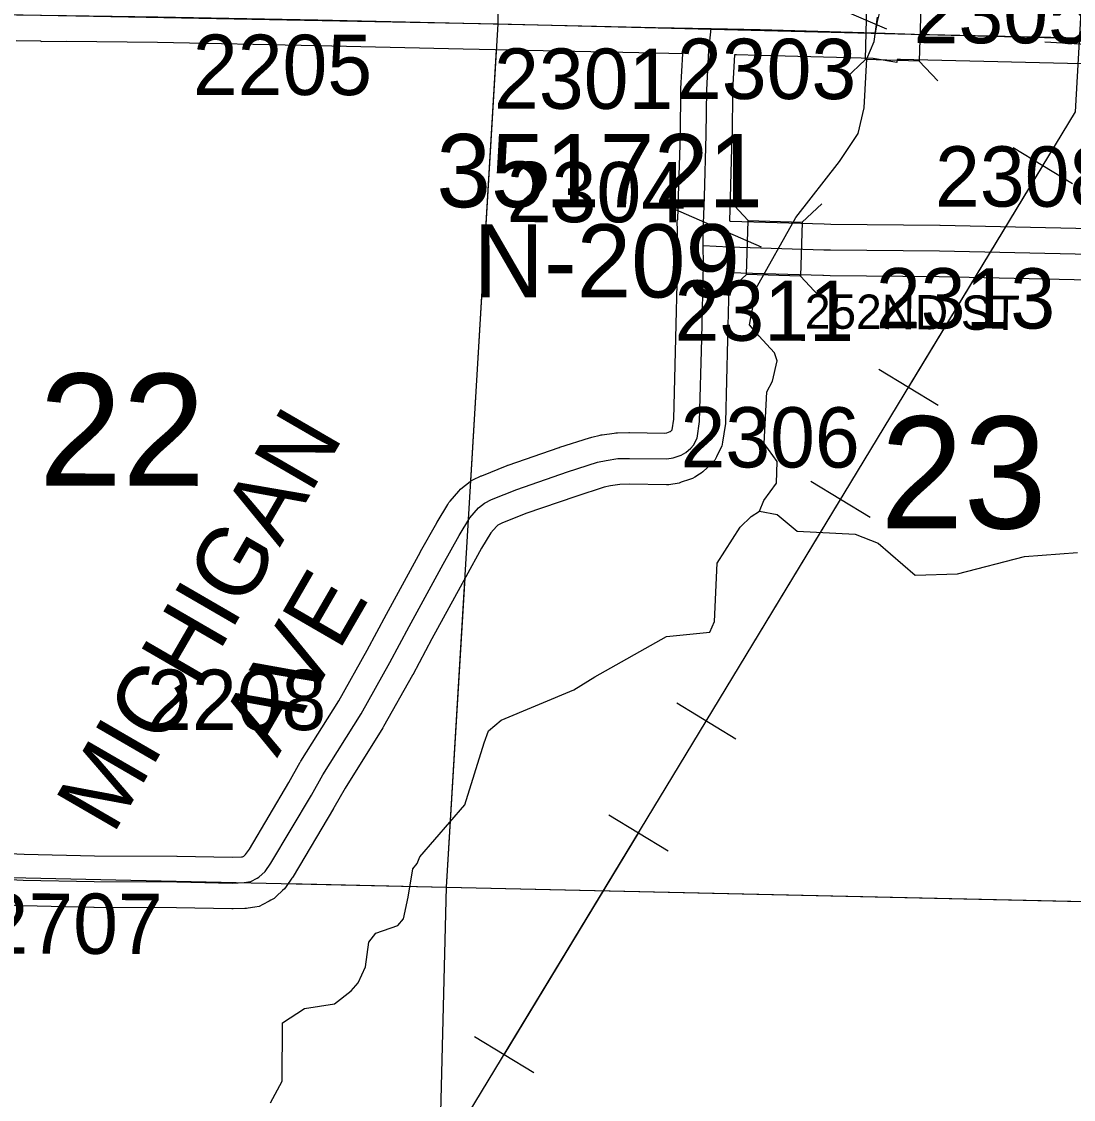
# Model space of a CAD drawing. Extents: x -157.2 to -99.3, y 12.2 to 46.2.
# Drawn here: x -119.557 to -118.335, y 23.968 to 25.219 of the extents above; entities that cross this region are included whole.
import ezdxf

# ---------------------------------------------------------------- set-up
doc = ezdxf.new("R2010")
doc.units = 0
for name, color, linetype in [('tdCoHydroRiver', 7, 'Continuous'), ('tdCoPipe', 7, 'Continuous'), ('tdCoSecRdNmbr', 7, 'Continuous'), ('tdCoSecRdTxt', 7, 'Continuous'), ('tdCoSecRteBand', 7, 'Continuous'), ('tdCoSecRteCL', 7, 'Continuous'), ('tdCoSectLine', 7, 'Continuous'), ('tdCoSectLinePart', 7, 'Continuous'), ('tdCoSectNmbr', 7, 'Continuous'), ('tdCoStrucSec', 7, 'Continuous'), ('tdCoStrucSecCoName', 7, 'Continuous'), ('tdCoStrucSecFHWANum', 7, 'Continuous'), ('tdCoSurfAsphalt', 7, 'Continuous'), ('tdCoSurfEarth', 7, 'Continuous'), ('tdCoSurfGravel', 7, 'Continuous')]:
    doc.layers.add(name, color=color, linetype=linetype)

msp = doc.modelspace()

# ---------------------------------------------------------------- linework, layer by layer
at = {"layer": 'tdCoHydroRiver'}
for points in [[(-118.7002, 24.6505), (-118.6951, 24.663), (-118.6804, 24.6831), (-118.6797, 24.7083), (-118.6949, 24.7292), (-118.6917, 24.7891), (-118.685, 24.8016), (-118.6797, 24.8251), (-118.6826, 24.8346), (-118.701, 24.8541), (-118.7117, 24.867), (-118.7062, 24.8952), (-118.7042, 24.9094), (-118.6578, 24.9917), (-118.6071, 25.0566), (-118.5857, 25.0892), (-118.5785, 25.119), (-118.5754, 25.1757), (-118.567, 25.196), (-118.5631, 25.2243)], [(-119.2681, 23.9637), (-119.2548, 23.9886), (-119.2545, 24.0565), (-119.2288, 24.0731), (-119.1939, 24.0785), (-119.1746, 24.0937), (-119.1664, 24.103), (-119.158, 24.1217), (-119.1541, 24.15), (-119.1459, 24.1608), (-119.1204, 24.1696), (-119.1139, 24.1773), (-119.1085, 24.2024), (-119.1029, 24.2354), (-119.098, 24.2416), (-119.0946, 24.2494), (-119.0424, 24.3095), (-119.02, 24.3815), (-119.0149, 24.3955), (-119.0003, 24.4078), (-118.9157, 24.4433), (-118.8916, 24.4584), (-118.8083, 24.5051), (-118.7577, 24.51), (-118.7526, 24.5225), (-118.7492, 24.5903), (-118.7228, 24.6322), (-118.7098, 24.6444), (-118.7002, 24.6505)], [(-118.7002, 24.6505), (-118.6798, 24.6468), (-118.6566, 24.6272), (-118.5889, 24.6238), (-118.5623, 24.6136), (-118.5192, 24.5761), (-118.4702, 24.5779), (-118.3923, 24.5979), (-118.3307, 24.6025)]]:
    msp.add_lwpolyline(points, dxfattribs=at)
at = {"layer": 'tdCoPipe'}
for p, q in [((-118.2883, 25.1907), (-118.3687, 25.1952)), ((-118.3366, 25.0308), (-118.4055, 25.0725)), ((-118.4926, 24.7733), (-118.5614, 24.815)), ((-118.5715, 24.6433), (-118.6404, 24.6851)), ((-118.7275, 24.3859), (-118.7963, 24.4276)), ((-118.8064, 24.2559), (-118.8753, 24.2977)), ((-118.9625, 23.9985), (-119.0312, 24.0402))]:
    msp.add_line(p, q, dxfattribs=at)
for points in [[(-119.4133, 23.3327), (-118.333, 25.1143), (-118.3187, 25.3672), (-117.6223, 26.3197), (-117.3909, 27.0221), (-117.0238, 27.405), (-116.786, 27.3853), (-116.0353, 28.8965), (-115.8147, 28.963), (-115.031, 30.6247), (-114.8226, 30.6278), (-113.9839, 31.9526), (-113.7493, 31.9569), (-113.0964, 33.545), (-113.0972, 33.7644), (-112.3442, 33.9392), (-112.3543, 34.3663), (-112.164, 34.6114)], [(-118.5271, 24.7942), (-118.371, 25.0516)], [(-118.762, 24.4068), (-118.6059, 24.6642)], [(-118.9969, 24.0194), (-118.8408, 24.2768)]]:
    msp.add_lwpolyline(points, dxfattribs=at)
at = {"layer": 'tdCoSecRteBand'}
for points in [[(-119.3128, 24.2488), (-119.3019, 24.2492), (-119.3007, 24.2494), (-119.2993, 24.2502), (-119.2972, 24.2521), (-119.2928, 24.2582), (-119.2468, 24.3357), (-119.2337, 24.3591), (-119.2333, 24.3597), (-119.2329, 24.3603), (-119.1889, 24.4305), (-119.1559, 24.4892), (-119.1336, 24.5309), (-119.1335, 24.531), (-119.1335, 24.5311), (-119.094, 24.6034), (-119.094, 24.6035), (-119.0939, 24.6036), (-119.0751, 24.6372), (-119.0749, 24.6376), (-119.0746, 24.638), (-119.0623, 24.6585), (-119.0611, 24.6606), (-119.0595, 24.6624), (-119.0496, 24.674), (-119.0477, 24.6763), (-119.0453, 24.6782), (-119.0384, 24.6836), (-119.0357, 24.6857), (-119.0326, 24.6872), (-119.0242, 24.6911), (-119.0235, 24.6915), (-119.0227, 24.6918), (-118.9933, 24.7036), (-118.9927, 24.7039), (-118.992, 24.7041), (-118.933, 24.7246), (-118.9327, 24.7247), (-118.9323, 24.7248), (-118.8975, 24.7359), (-118.8963, 24.7363), (-118.895, 24.7366), (-118.8851, 24.7388), (-118.884, 24.7391), (-118.8828, 24.7393), (-118.869, 24.7412), (-118.8671, 24.7415), (-118.8653, 24.7415), (-118.852, 24.7418), (-118.8515, 24.7418), (-118.8511, 24.7418), (-118.8103, 24.7413), (-118.8079, 24.7417), (-118.8038, 24.7431), (-118.8037, 24.7432), (-118.8016, 24.7449), (-118.7997, 24.7574), (-118.7973, 24.8514), (-118.7955, 24.9306), (-118.797, 24.9306), (-118.7955, 24.9597), (-118.7956, 24.974), (-118.7956, 24.9746), (-118.7957, 24.9889), (-118.7951, 24.9889), (-118.7941, 25.0163), (-118.7921, 25.088), (-118.7914, 25.1403), (-118.7914, 25.1409), (-118.7914, 25.1415), (-118.7892, 25.1816), (-118.8218, 25.1822), (-118.8218, 25.1822), (-118.8218, 25.1822), (-119.0443, 25.1872), (-119.2139, 25.1909), (-119.3995, 25.1946), (-119.5052, 25.196), (-119.5348, 25.1957), (-119.5349, 25.1964), (-119.5636, 25.1968)], [(-118.3097, 25.1697), (-118.521, 25.1746), (-118.5211, 25.1746), (-118.5212, 25.1746), (-118.5362, 25.175), (-118.5401, 25.1751), (-118.5407, 25.1714), (-118.5683, 25.176), (-118.5962, 25.1768), (-118.7001, 25.1798), (-118.7271, 25.1803), (-118.7292, 25.1804), (-118.7314, 25.1389), (-118.7321, 25.087), (-118.7322, 25.0868), (-118.7322, 25.0866), (-118.7341, 25.0145), (-118.7341, 25.0144), (-118.7341, 25.0143), (-118.7351, 24.9876), (-118.7341, 24.9875), (-118.6249, 24.9841), (-118.6175, 24.984), (-118.4906, 24.9828), (-118.4904, 24.9828), (-118.4902, 24.9828), (-118.3154, 24.9789)], [(-118.3171, 24.9189), (-118.4914, 24.9228), (-118.618, 24.924), (-118.6258, 24.9241), (-118.6262, 24.9241), (-118.6265, 24.9241), (-118.7356, 24.9275), (-118.7373, 24.85), (-118.7373, 24.8499), (-118.7373, 24.8499), (-118.7398, 24.7539), (-118.7398, 24.752), (-118.7401, 24.7501), (-118.7431, 24.7309), (-118.7438, 24.7261), (-118.7461, 24.7217), (-118.7503, 24.7136), (-118.7522, 24.7099), (-118.755, 24.7069), (-118.7582, 24.7035), (-118.7593, 24.7023), (-118.7605, 24.7012), (-118.7661, 24.6963), (-118.768, 24.6947), (-118.77, 24.6934), (-118.7752, 24.6902), (-118.7782, 24.6884), (-118.7815, 24.6873), (-118.7911, 24.6841), (-118.7934, 24.6833), (-118.7957, 24.6829), (-118.8031, 24.6817), (-118.8057, 24.6813), (-118.8084, 24.6813), (-118.8513, 24.6818), (-118.8623, 24.6816), (-118.8731, 24.68), (-118.8805, 24.6784), (-118.9137, 24.6678), (-118.9716, 24.6477), (-118.9995, 24.6365), (-119.004, 24.6343), (-119.0059, 24.6329), (-119.0122, 24.6254), (-119.023, 24.6075), (-119.0414, 24.5745), (-119.0808, 24.5025), (-119.1031, 24.4607), (-119.1033, 24.4604), (-119.1034, 24.4601), (-119.137, 24.4004), (-119.1373, 24.3998), (-119.1377, 24.3992), (-119.1817, 24.329), (-119.1947, 24.306), (-119.1949, 24.3057), (-119.195, 24.3054), (-119.2419, 24.2264), (-119.2426, 24.2253), (-119.2433, 24.2243), (-119.2502, 24.2147), (-119.252, 24.2122), (-119.2542, 24.2102), (-119.2613, 24.2035), (-119.2642, 24.2008), (-119.2678, 24.1989), (-119.2698, 24.1979), (-119.2771, 24.194), (-119.2816, 24.1917), (-119.2865, 24.1909), (-119.2944, 24.1897), (-119.2961, 24.1894), (-119.2979, 24.1893), (-119.3115, 24.1889), (-119.3123, 24.1888), (-119.3131, 24.1888), (-119.3775, 24.1901), (-119.4733, 24.1906), (-119.4735, 24.1906), (-119.4737, 24.1906), (-119.5561, 24.1923), (-119.5565, 24.1923), (-119.557, 24.1923), (-119.6159, 24.1952)], [(-119.6139, 24.2552), (-119.5544, 24.2523), (-119.4727, 24.2506), (-119.377, 24.2501), (-119.3768, 24.2501), (-119.3766, 24.2501), (-119.3128, 24.2488)]]:
    msp.add_lwpolyline(points, dxfattribs=at)
at = {"layer": 'tdCoSecRteCL'}
for points in [[(-118.5654, 25.2059), (-118.5631, 25.2192), (-118.5597, 25.233), (-118.5476, 25.2727), (-118.5205, 25.3359), (-118.5111, 25.3613), (-118.5086, 25.3697), (-118.5067, 25.3813), (-118.5064, 25.396), (-118.5062, 25.454), (-118.5069, 25.4959), (-118.5047, 25.5854), (-118.5042, 25.6599), (-118.503, 25.8123), (-118.5027, 25.9699), (-118.5012, 26.0066), (-118.5005, 26.0355), (-118.5012, 26.1191), (-118.5003, 26.163)], [(-119.5052, 25.226), (-119.399, 25.2246), (-119.2133, 25.2209), (-119.0436, 25.2172), (-118.8212, 25.2122), (-118.7565, 25.2109)], [(-118.7655, 24.9591), (-118.7656, 24.9742), (-118.7641, 25.0154), (-118.7621, 25.0874), (-118.7614, 25.1399), (-118.7589, 25.1855), (-118.7565, 25.2109)], [(-118.7565, 25.2109), (-118.6993, 25.2098), (-118.5654, 25.2059)], [(-118.5654, 25.2059), (-118.5203, 25.2046), (-118.309, 25.1996), (-118.2588, 25.1982)], [(-119.6154, 24.2252), (-119.5555, 24.2223), (-119.4731, 24.2206), (-119.3772, 24.2201), (-119.3126, 24.2188), (-119.299, 24.2193), (-119.2911, 24.2206), (-119.2838, 24.2244), (-119.2817, 24.2255), (-119.2746, 24.2321), (-119.2677, 24.2418), (-119.2208, 24.3207), (-119.2075, 24.3444), (-119.1631, 24.4151), (-119.1296, 24.4748), (-119.1071, 24.5167), (-119.0677, 24.589), (-119.0489, 24.6225), (-119.0366, 24.643), (-119.0268, 24.6546), (-119.0198, 24.66), (-119.0115, 24.664), (-118.9821, 24.6758), (-118.9232, 24.6963), (-118.8884, 24.7074), (-118.8785, 24.7096), (-118.8647, 24.7116), (-118.8514, 24.7118), (-118.808, 24.7113), (-118.8006, 24.7125), (-118.791, 24.7157), (-118.7858, 24.7189), (-118.7801, 24.7239), (-118.7769, 24.7273), (-118.7727, 24.7355), (-118.7698, 24.7547), (-118.7673, 24.8506), (-118.7654, 24.9374), (-118.7655, 24.9591)], [(-118.7655, 24.9591), (-118.7353, 24.9575), (-118.6255, 24.9541), (-118.6178, 24.954), (-118.4909, 24.9528), (-118.3161, 24.9489), (-118.2892, 24.9477), (-118.2776, 24.9474), (-118.271, 24.9456)]]:
    msp.add_lwpolyline(points, dxfattribs=at)
at = {"layer": 'tdCoSectLine'}
for points in [[(-119.0038, 25.2163), (-118.9995, 26.2194)], [(-120.0058, 25.2354), (-119.0038, 25.2163)], [(-119.0638, 24.2142), (-119.0038, 25.2163)], [(-119.0038, 25.2163), (-118.0132, 25.1918)], [(-120.0242, 24.2353), (-119.0638, 24.2142)], [(-119.0888, 23.2125), (-119.0638, 24.2142)], [(-119.0638, 24.2142), (-118.0504, 24.1911)]]:
    msp.add_lwpolyline(points, dxfattribs=at)
at = {"layer": 'tdCoSectLinePart'}
for points in [[(-119.0356, 24.6854), (-119.0056, 25.1863)], [(-119.0638, 24.2142), (-119.0423, 24.5731)], [(-119.2481, 24.2182), (-119.0638, 24.2142)], [(-119.0888, 23.2125), (-119.0638, 24.2142)], [(-119.0638, 24.2142), (-118.2521, 24.1957)]]:
    msp.add_lwpolyline(points, dxfattribs=at)
at = {"layer": 'tdCoStrucSec'}
for p, q in [((-118.5772, 25.1749), (-118.6, 25.1534)), ((-118.5146, 25.1731), (-118.4932, 25.1503)), ((-118.7132, 24.9881), (-118.7346, 25.0109)), ((-118.6507, 24.9861), (-118.6278, 25.0075)), ((-118.7152, 24.9255), (-118.738, 24.9041)), ((-118.6526, 24.9235), (-118.6312, 24.9007))]:
    msp.add_line(p, q, dxfattribs=at)
for points in [[(-118.5754, 25.2375), (-118.5128, 25.2357), (-118.5146, 25.1731), (-118.5772, 25.1749)], [(-118.7132, 24.9881), (-118.6507, 24.9861), (-118.6526, 24.9235), (-118.7152, 24.9255)]]:
    msp.add_lwpolyline(points, close=True, dxfattribs=at)
at = {"layer": 'tdCoStrucSecFHWANum'}
for p, q in [((-118.664, 25.2587), (-118.5528, 25.2107)), ((-118.8094, 25.0057), (-118.6983, 24.9577))]:
    msp.add_line(p, q, dxfattribs=at)
at = {"layer": 'tdCoSurfAsphalt'}
for points in [[(-119.891, 25.2324), (-119.8577, 25.232), (-119.703, 25.2297), (-119.5632, 25.2268), (-119.5052, 25.226), (-119.399, 25.2246), (-119.2133, 25.2209), (-119.0436, 25.2172), (-118.8212, 25.2122), (-118.7565, 25.2109), (-118.6993, 25.2098), (-118.5654, 25.2059)], [(-118.5654, 25.2059), (-118.5203, 25.2046), (-118.309, 25.1996), (-118.2588, 25.1982)]]:
    msp.add_lwpolyline(points, dxfattribs=at)
at = {"layer": 'tdCoSurfEarth'}
msp.add_lwpolyline([(-118.6178, 24.954), (-118.4909, 24.9528), (-118.3161, 24.9489), (-118.2892, 24.9477), (-118.2776, 24.9474), (-118.271, 24.9456)], dxfattribs=at)
at = {"layer": 'tdCoSurfGravel'}
for points in [[(-118.5654, 25.2059), (-118.5631, 25.2192), (-118.5597, 25.233), (-118.5476, 25.2727), (-118.5205, 25.3359), (-118.5111, 25.3613), (-118.5086, 25.3697), (-118.5067, 25.3813), (-118.5064, 25.396), (-118.5062, 25.454), (-118.5069, 25.4959), (-118.5047, 25.5854), (-118.5042, 25.6599), (-118.503, 25.8123), (-118.5027, 25.9699), (-118.5012, 26.0066), (-118.5005, 26.0355), (-118.5012, 26.1191), (-118.5003, 26.163), (-118.5, 26.1773), (-118.4995, 26.1965), (-118.5028, 26.2065)], [(-119.2838, 24.2244), (-119.2817, 24.2255), (-119.2746, 24.2321), (-119.2677, 24.2418), (-119.2208, 24.3207), (-119.2075, 24.3444), (-119.1631, 24.4151), (-119.1296, 24.4748), (-119.1071, 24.5167), (-119.0677, 24.589), (-119.0489, 24.6225), (-119.0366, 24.643), (-119.0268, 24.6546), (-119.0198, 24.66), (-119.0115, 24.664), (-118.9821, 24.6758), (-118.9232, 24.6963), (-118.8884, 24.7074), (-118.8785, 24.7096), (-118.8647, 24.7116), (-118.8514, 24.7118), (-118.808, 24.7113), (-118.8006, 24.7125), (-118.791, 24.7157), (-118.7858, 24.7189), (-118.7801, 24.7239), (-118.7769, 24.7273), (-118.7727, 24.7355), (-118.7698, 24.7547), (-118.7673, 24.8506), (-118.7654, 24.9374), (-118.7655, 24.9591), (-118.7656, 24.9742), (-118.7641, 25.0154), (-118.7621, 25.0874), (-118.7614, 25.1399), (-118.7589, 25.1855), (-118.7565, 25.2109)], [(-118.7655, 24.9591), (-118.7353, 24.9575), (-118.6255, 24.9541), (-118.6178, 24.954)], [(-119.6718, 24.2255), (-119.6482, 24.2247), (-119.6154, 24.2252), (-119.5555, 24.2223), (-119.4731, 24.2206), (-119.3772, 24.2201), (-119.3126, 24.2188), (-119.299, 24.2193), (-119.2911, 24.2206), (-119.2838, 24.2244)]]:
    msp.add_lwpolyline(points, dxfattribs=at)

# ---------------------------------------------------------------- texts
at = {"layer": 'tdCoSecRdNmbr'}
for s, rotation, p in [('2305', 359.9096, (-118.5212, 25.194)), ('2205', 359.909, (-119.3585, 25.134)), ('2303', 359.9094, (-118.7961, 25.1293)), ('2301', 359.9092, (-119.0086, 25.1179)), ('2308', 359.9096, (-118.4963, 25.0043)), ('2304', 359.9092, (-118.9938, 24.9862)), ('2313', 359.9096, (-118.565, 24.8629)), ('2311', 359.9094, (-118.7989, 24.8486)), ('2306', 359.9094, (-118.792, 24.7015)), ('2208', 359.909, (-119.4117, 24.3967)), ('2707', 359.9088, (-119.6017, 24.1368))]:
    msp.add_text(s, height=0.07, rotation=rotation, dxfattribs=at).set_placement(p)
at = {"layer": 'tdCoSecRdTxt'}
for s, height, rotation, p in [('252ND ST', 0.04, 359.5313, (-118.6477, 24.8627)), ('MICHIGAN', 0.08, 59.9155, (-119.4512, 24.2738)), ('AVE', 0.08, 59.9155, (-119.2606, 24.3635))]:
    msp.add_text(s, height=height, rotation=rotation, dxfattribs=at).set_placement(p)
at = {"layer": 'tdCoSectNmbr'}
for s, rotation, p in [('22', 359.9088, (-119.5374, 24.6803)), ('23', 359.9096, (-118.5599, 24.6307))]:
    msp.add_text(s, height=0.13, rotation=rotation, dxfattribs=at).set_placement(p)
at = {"layer": 'tdCoStrucSecCoName'}
msp.add_text('N-209', height=0.085, dxfattribs=at).set_placement((-119.0325, 24.8987))
at = {"layer": 'tdCoStrucSecFHWANum'}
msp.add_text('351721', height=0.085, dxfattribs=at).set_placement((-119.0755, 25.0035))

doc.saveas('drawing.dxf')
